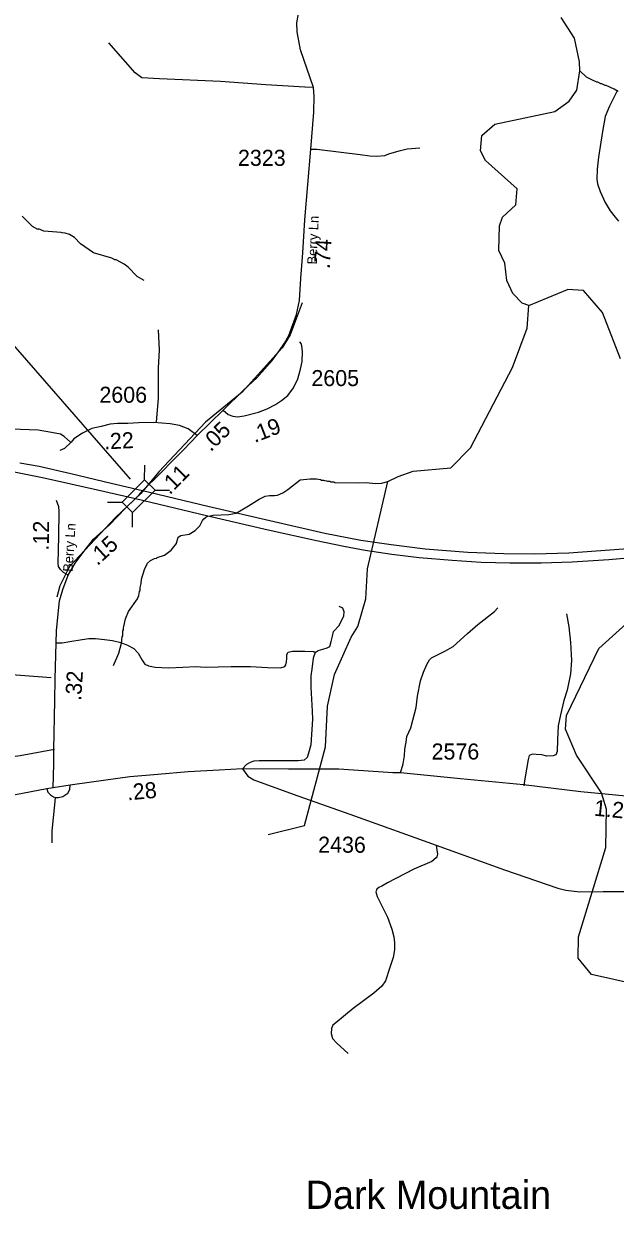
# Model space of a CAD drawing. Extents: x 1248224 to 1454986, y 825081 to 985870.
# Drawn here: x 1416045 to 1420659, y 877838 to 887076 of the extents above; entities that cross this region are included whole.
import ezdxf

# ---------------------------------------------------------------- set-up
doc = ezdxf.new("R2010")
doc.units = 0
for name, color, linetype in [('Exist Geographical Mountain Summit Label', 7, 'Continuous'), ('Exist Hydrographic Creek Single Shore', 7, 'Continuous'), ('Exist Hydrographic Misc Water Feature', 7, 'Continuous'), ('Exist Road Non-System Type 51', 7, 'Continuous'), ('Exist Road Primary US Divided Attributed', 7, 'Continuous'), ('Exist Road Secondary Mileage Hundredths English Label', 7, 'Continuous'), ('Exist Road Secondary Structure Standard Bridge CELL', 7, 'Continuous'), ('Exist Road Secondary Structure Standard Bridge Number Label', 7, 'Continuous'), ('Exist Road Secondary Type 51 Attributed', 7, 'Continuous'), ('Exist Road Secondary Type 51 Label', 7, 'Continuous'), ('Exist Road Secondary Type 51 Number Label', 7, 'Continuous')]:
    doc.layers.add(name, color=color, linetype=linetype)

msp = doc.modelspace()

# ---------------------------------------------------------------- linework, layer by layer
at = {"layer": 'Exist Hydrographic Creek Single Shore'}
msp.add_lwpolyline([(1419983.4, 884880.7), (1419933.5, 884898.1), (1419860.5, 884975.1), (1419812.4, 885074.5), (1419798.5, 885209.4), (1419750.5, 885308.9), (1419754.5, 885502.5), (1419780.4, 885567.6), (1419882.4, 885664), (1419893.4, 885788.6), (1419647.4, 886010.3), (1419607.5, 886086.5), (1419617.4, 886204.4), (1419719.4, 886294.4), (1420188.5, 886393.2), (1420298.5, 886473.1), (1420358.5, 886557.2), (1420382.3, 886709.2), (1420379.5, 886780), (1420341.4, 886964.7), (1420235.4, 887124.4)], dxfattribs=at)
at = {"layer": 'Exist Hydrographic Misc Water Feature'}
msp.add_line((1419983.4, 884880.7), (1420286.5, 885005.9), dxfattribs=at)
for points in [[(1420681.6, 886547.7), (1420650, 886566.4), (1420586.6, 886595.9), (1420578.6, 886596.1), (1420555, 886608.6), (1420547, 886608.8), (1420523.2, 886621.3), (1420515.2, 886621.4), (1420475.6, 886638.3), (1420434.1, 886659.2), (1420382.3, 886709.2)], [(1416985.8, 885075.4), (1416930.5, 885106.7), (1416860, 885180.3), (1416828.5, 885202.9), (1416765.3, 885236.4), (1416757.3, 885236.6), (1416733.6, 885249.1), (1416590.5, 885292.2), (1416487.9, 885360.6), (1416441.1, 885409.6), (1416401.6, 885434.5), (1416369.8, 885445.2), (1416345.8, 885445.7), (1416338, 885449.9), (1416202.1, 885458.9), (1416160.6, 885477.9), (1416154.4, 885474), (1416115, 885494.9), (1416032.3, 885576.7)], [(1420700.5, 884465.7), (1420558.5, 884826.4), (1420411.5, 884996.8), (1420286.5, 885005.9)], [(1417952.4, 880758.9), (1418236.4, 880828.6), (1418399.4, 881442.6), (1418413.4, 881757.4), (1418468.4, 882005.8), (1418599.4, 882295.3), (1418650.5, 882379.7), (1418713.4, 882595.1), (1418726.5, 882828), (1418884.6, 883509.2), (1418965.4, 883548.6), (1419082.4, 883588.9), (1419375.4, 883615.9), (1419528.4, 883770.4), (1419857.4, 884397.3), (1419971.4, 884703.7), (1419983.4, 884880.7)], [(1416746.5, 882075.7), (1416786.6, 882170.8), (1416808.3, 882250.3), (1416813.4, 882298.3), (1416817.6, 882306.2), (1416818.4, 882346.1), (1416822.6, 882354), (1416823, 882370), (1416827.1, 882377.9), (1416840.4, 882437.7), (1416861.8, 882497.3), (1416931.9, 882595.7), (1416944.4, 882619.5), (1416949.1, 882651.4), (1416953.2, 882659.3), (1416953.7, 882683.3), (1416962.4, 882715), (1416963.2, 882747), (1416986.8, 882824.5), (1417011.9, 882872), (1417034.3, 882893.5), (1417066.6, 882908.8), (1417084.7, 882910.4), (1417086.8, 882916.4), (1417143.2, 882935.2), (1417196.1, 882973.9), (1417237.2, 883025.1), (1417235.8, 883029.8), (1417250.2, 883074.8), (1417270.5, 883088.3), (1417334.8, 883098.9), (1417383.4, 883127.8), (1417418.2, 883163.1), (1417439.1, 883204.6), (1417449.3, 883218.4), (1417465.6, 883232.1), (1417481.8, 883239.7), (1417513.9, 883242.9), (1417522, 883246.8), (1417646.1, 883252.1), (1417702.4, 883262.8), (1417799.6, 883318.6), (1417880.7, 883370.9), (1417929.2, 883393.8), (1417961.4, 883401.1), (1418001.3, 883400.2), (1418025.3, 883403.7), (1418065.7, 883420.7), (1418106.3, 883445.8), (1418201.5, 883521.4), (1418280.1, 883530), (1418328.1, 883529), (1418360, 883524.3), (1418367.9, 883520.1), (1418383.9, 883519.8), (1418391.8, 883515.6), (1418407.7, 883515.1), (1418415.6, 883511), (1418431.6, 883510.6), (1418439.5, 883506.4), (1418463.5, 883505.9), (1418471.5, 883501.8), (1418655.3, 883497.7), (1418715.4, 883500.4), (1418788.4, 883494), (1418835.3, 883495.7), (1418884.6, 883509.2)], [(1420972.5, 879555.6), (1420473.5, 879667.4), (1420368.5, 879794.3), (1420371.5, 879961.6), (1420585.5, 880656.6), (1420590.5, 880955.2), (1420551.4, 881084), (1420357.4, 881376.8), (1420269.5, 881578.9), (1420279.4, 881686.9), (1420531.4, 882207.2), (1420820.4, 882470.6)]]:
    msp.add_lwpolyline(points, dxfattribs=at)
at = {"layer": 'Exist Road Non-System Type 51'}
for points in [[(1418304.5, 886578.6), (1418238.4, 886583.1), (1417933.9, 886600.9), (1417579.9, 886625.7), (1417105.6, 886646.9), (1416967.5, 886654), (1416914.4, 886693), (1416709.1, 886926.8)], [(1418284.9, 886098.6), (1418332.4, 886098.9), (1418520.5, 886074.5), (1418668.7, 886056.8), (1418743.9, 886045.7), (1418797, 886043.5), (1418861.2, 886050.2), (1418892.1, 886063.4), (1418974, 886085.6), (1419035.9, 886101.1), (1419133.3, 886109.9)], [(1418215.9, 884901.7), (1418124.4, 884651.9), (1418061.8, 884550.2), (1417749.1, 884206), (1417463.7, 883971.2), (1417100.2, 883583.9), (1416959.4, 883415.7), (1416760.1, 883228), (1416401.5, 882847.5), (1416327.2, 882694.9), (1416303.7, 882608.8)], [(1417094.9, 884689.9), (1417102.2, 884531.6), (1417094.9, 884394.4), (1417094.9, 884155.1), (1417077.4, 883975)], [(1416409.8, 883816.1), (1416360.8, 883859.8), (1416331.7, 883876.9), (1416261.7, 883890.6), (1416157.6, 883909.4), (1415951, 883917.9), (1415752.9, 883931.6), (1415614.6, 883948.7), (1415447.2, 883957.2), (1415259.4, 883962.4), (1414954.4, 883984.5), (1414718.8, 884001.6), (1414558.3, 884006.7), (1414453.3, 884008.4), (1414424.2, 884015.2), (1414417.4, 884052.8), (1414420.8, 884146.8)], [(1418319.1, 882177.7), (1418341.9, 882191.9), (1418377.5, 882203.3), (1418411.7, 882213.3), (1418432.6, 882223), (1418444, 882262.9), (1418452.5, 882304.2), (1418461.1, 882341.3), (1418505.2, 882386.9), (1418542.3, 882462.5), (1418543.6, 882493), (1418533.6, 882523), (1418506.6, 882535.8)], [(1418984.4, 881237.8), (1419004.2, 881308), (1419015.2, 881370.8), (1419018.3, 881422.6), (1419027.7, 881479.1), (1419032.4, 881523), (1419063.8, 881590.5), (1419079.5, 881650.1), (1419106.1, 881749), (1419117.1, 881836.9), (1419138.9, 881955.1), (1419164, 882022.6), (1419189.1, 882082.3), (1419211.1, 882118.4), (1419226.7, 882136.2), (1419276.9, 882159.7), (1419328.6, 882186.4), (1419394.5, 882222.5), (1419507.4, 882324.5), (1419585.8, 882395.1), (1419715.9, 882497.1), (1419742.5, 882523.6)], [(1420278.7, 882478.8), (1420296, 882375.6), (1420310, 882255.5), (1420317.8, 882114.3), (1420308.4, 882009.2), (1420283.3, 881882), (1420256.7, 881802), (1420231.6, 881691.1), (1420212.8, 881606.3), (1420208.1, 881496.5), (1420204.9, 881405.5), (1420194, 881379.6), (1420175.2, 881370.1), (1420125, 881368.6), (1420085.8, 881378), (1420041.9, 881382.7), (1420012.1, 881384.3), (1419987, 881374.8), (1419979.2, 881343.5), (1419954.1, 881192.8), (1419944.5, 881136.3)], [(1416259.1, 881980.1), (1415196.4, 882059.9), (1415126.5, 882069.3), (1415094.8, 882081.9), (1415065.1, 882100.5), (1415042, 882143), (1415019.2, 882215.5), (1414943.8, 882445)], [(1416296.7, 882251.6), (1416344.2, 882253.1), (1416405.5, 882261.6), (1416500.9, 882277.3), (1416552.2, 882284.5), (1416604.9, 882284.5), (1416674.7, 882277.3), (1416737.4, 882270.2), (1416803, 882254.5), (1416854.2, 882234.6), (1416904.1, 882208.9), (1416938.3, 882170.4), (1416968.2, 882117.7), (1416989.6, 882086.3), (1417019.5, 882072), (1417070.8, 882062.1), (1417174.8, 882057.8), (1417287.3, 882062.1), (1417387, 882067.8), (1417460.1, 882062.2), (1417663.8, 882066.5), (1417814.8, 882067.9), (1417945.9, 882060.8), (1418048.5, 882056.5), (1418082.7, 882067.9), (1418089.8, 882079.3), (1418094.1, 882103.6), (1418096.9, 882129.2), (1418098.3, 882162), (1418108.3, 882179.1), (1418142.5, 882186.2), (1418237.9, 882187.7), (1418307.7, 882184.8), (1418319.1, 882177.7)], [(1418319.1, 882177.7), (1418302.9, 882131.6), (1418291.5, 882047.5), (1418285.8, 881994.8), (1418285.8, 881906.4), (1418295.9, 881719.1), (1418298.7, 881656.3), (1418284.5, 881458.2), (1418267.4, 881391.2), (1418256, 881358.4), (1418233.2, 881337), (1418186.2, 881331.3), (1417996.7, 881331.3), (1417882.7, 881331.3), (1417840.3, 881329), (1417810.4, 881320.4), (1417783.3, 881304.7), (1417752.5, 881269.5)], [(1416286.6, 881419.6), (1416018, 881370.4), (1415651.1, 881321.2), (1415624.9, 881311.4), (1415611.8, 881272.1), (1415598.7, 881150.8), (1415601.9, 881059), (1415611.8, 881000)], [(1416226.1, 881113.7), (1416234.6, 881088), (1416254.6, 881068.1), (1416278.8, 881051), (1416290.2, 881046.7)], [(1416290.2, 881046.7), (1416315.8, 881046.7), (1416350, 881055.2), (1416389.9, 881079.5), (1416404.2, 881109.4), (1416408.4, 881143.6)], [(1416290.2, 881046.7), (1416284.5, 880989.7), (1416266, 880785.8), (1416264.6, 880693.1)], [(1419261.6, 880674.1), (1419266.8, 880639.6), (1419272.5, 880605.4), (1419268.2, 880584), (1419261.1, 880575.4), (1419226.9, 880548.4), (1419087.3, 880488.5), (1418883.6, 880383), (1418838, 880355.9), (1418813.8, 880344.5), (1418798.1, 880333.1), (1418792.4, 880311.7), (1418802.4, 880274.6), (1418835.1, 880207.6), (1418882.1, 880113.5), (1418914.9, 880020.9), (1418930.7, 879960.4), (1418937.8, 879914.8), (1418937.8, 879859.2), (1418927.8, 879799.3), (1418900.7, 879722.3), (1418866.6, 879618.2), (1418838.1, 879575.5), (1418775.4, 879521.3), (1418614.7, 879402.2), (1418479.4, 879291), (1418455.2, 879273.9), (1418445.2, 879245.4), (1418443.8, 879206.9), (1418453.8, 879169.9), (1418488, 879131.4), (1418576.2, 879050.7)]]:
    msp.add_lwpolyline(points, dxfattribs=at)
at = {"layer": 'Exist Road Primary US Divided Attributed'}
for points in [[(1415959, 883586.4), (1416192.3, 883540.4), (1416412, 883491), (1416621.5, 883443.9), (1416916.6, 883377.8)], [(1416973, 883435.6), (1416728.8, 883492.7), (1416413.7, 883567.7), (1416165.6, 883625.6), (1416016.3, 883652.8)], [(1421682.7, 883052.9), (1420296.4, 882950.2), (1420030.7, 882943.7), (1419789.3, 882945), (1419508.2, 882955.3), (1419175.8, 882981), (1418910.1, 883014.4), (1418673.9, 883049.1), (1418394, 883103), (1417997.4, 883194.2), (1417481.4, 883314.9), (1416973, 883435.6)], [(1416916.6, 883377.8), (1417469.8, 883244.3), (1417952.5, 883131.3), (1418328.6, 883049.1), (1418542.9, 883005.4), (1418708.5, 882974.6), (1418915.2, 882942.5), (1419128.3, 882916.8), (1419386.3, 882895), (1419612.2, 882879.5), (1419836.9, 882874.4), (1420079.5, 882874.4), (1420322.1, 882882.1), (1420608.3, 882901.4), (1420901, 882927.1)]]:
    msp.add_lwpolyline(points, dxfattribs=at)
at = {"layer": 'Exist Road Secondary Structure Standard Bridge CELL'}
for p, q in [((1416988.7, 883522.8), (1416989.1, 883635.9)), ((1417068.4, 883442.4), (1417181.6, 883442)), ((1416699.2, 883348.9), (1416812.4, 883348.5)), ((1416893.6, 883153.2), (1416894, 883266.3))]:
    msp.add_line(p, q, dxfattribs=at)
msp.add_lwpolyline([(1416812.4, 883348.5), (1416988.3, 883523.2), (1417069.9, 883441), (1416894, 883266.3)], close=True, dxfattribs=at)
at = {"layer": 'Exist Road Secondary Structure Standard Bridge Number Label'}
msp.add_line((1416878.5, 883526.9), (1415500.8, 885104), dxfattribs=at)
at = {"layer": 'Exist Road Secondary Type 51 Attributed'}
for points in [[(1417600.9, 884065.7), (1417763.1, 884223.4), (1417863, 884316.5), (1417982.2, 884451.6), (1418041.3, 884531.1), (1418079.9, 884587.8), (1418111.7, 884646.9), (1418171.8, 884811.5), (1418196.8, 884920.5), (1418205.9, 885090.8), (1418223.3, 885290.6), (1418238.1, 885549.1), (1418284.9, 886098.6), (1418307, 886386.6), (1418309.5, 886512.2), (1418304.5, 886578.6), (1418203.6, 886873.4), (1418176.7, 887012.8), (1418174.2, 887084.2), (1418189, 887155.6), (1418257.8, 887423.9), (1418311.9, 887612.1), (1418326.7, 887681), (1418331.4, 887729.2)], [(1420671.1, 886549.2), (1420613.9, 886434.6), (1420580.6, 886353.3), (1420558.5, 886236.9), (1420527.1, 886037.3), (1420517.8, 885943), (1420516, 885865.4), (1420519.7, 885828.4), (1420541.8, 885769.3), (1420580.6, 885684.3), (1420619.4, 885617.7), (1420658.2, 885567.8), (1420684.1, 885536.4)], [(1417600.9, 884065.7), (1417640.4, 884032.4), (1417677.4, 884017.6), (1417712.5, 884013.9), (1417764.2, 884021.3), (1417876.9, 884049.1), (1417943.4, 884074.9), (1418008, 884108.2), (1418056, 884139.6), (1418105.9, 884180.3), (1418148.4, 884239.4), (1418183.5, 884309.7), (1418203.8, 884385.4), (1418216.8, 884444.6), (1418218.6, 884520.4), (1418214.9, 884566.6), (1418209.4, 884585), (1418198.3, 884598)], [(1417398.8, 883867), (1417600.9, 884065.7)], [(1417398.8, 883867), (1417327.6, 883918.4), (1417260.6, 883944.6), (1417187.8, 883959.2), (1417056.7, 883968), (1416940.2, 883965), (1416858.6, 883962.1), (1416777.1, 883962.1), (1416718.8, 883956.3), (1416649, 883938.8), (1416576.1, 883921.3), (1416503.3, 883886.4), (1416436.3, 883842.7), (1416416, 883816.4), (1416362.5, 883767.4), (1416327.9, 883751.3)], [(1416973, 883435.6), (1417112.5, 883575.1), (1417212.4, 883677.2), (1417294.2, 883759), (1417398.8, 883867)], [(1416916.6, 883377.8), (1416946.2, 883405.2), (1416973, 883435.6)], [(1416393.4, 882779.3), (1416357.1, 882800.2), (1416332.4, 882822.2), (1416317.2, 882848), (1416314, 882869.4), (1416319.8, 883082.1), (1416322.8, 883277.3), (1416319.8, 883312.3), (1416302.4, 883361.8)], [(1416393.4, 882779.3), (1416447.7, 882872.8), (1416525, 882977.3), (1416590.8, 883059), (1416715.7, 883172.6), (1416840.6, 883302), (1416916.6, 883377.8)], [(1416275.9, 881123.1), (1416279.5, 881306.3), (1416279.5, 881417.1), (1416289.3, 881803.6), (1416291.8, 881968.5), (1416300.7, 882345.3), (1416313, 882478.6), (1416325.3, 882580.2), (1416350.1, 882666.2), (1416393.4, 882779.3)], [(1417752.5, 881269.5), (1417569, 881259.6), (1417328.7, 881246.4), (1417090.6, 881226.5), (1416872.4, 881206.7), (1416574.8, 881167), (1416408.4, 881143.6), (1416275.9, 881123.1)], [(1424114.1, 880687.7), (1423444, 880761.4), (1423089.1, 880801.1), (1422497.1, 880865.1), (1422014.4, 880913.6), (1421508.4, 880970.9), (1421010.2, 881030.5), (1420389.8, 881089.9), (1419942.4, 881144.2), (1419451.7, 881191.4), (1418984.4, 881237.8), (1418924.8, 881240), (1418503.8, 881266.5), (1418111.4, 881268.7), (1417752.5, 881269.5)], [(1417752.5, 881269.5), (1417793, 881213.8), (1417839.3, 881185.1), (1418147.8, 881072.6), (1418623.8, 880902.8), (1419261.6, 880674.1), (1419794.9, 880482.2), (1420210.6, 880339.3), (1420272.3, 880323.9), (1420382.5, 880310.7), (1420565.4, 880312.9), (1420757.2, 880315.1)], [(1416275.9, 881123.1), (1416226.1, 881113.7), (1415789.5, 881030.7), (1415372.9, 880960.1), (1415203.1, 880935.8), (1414948.3, 880887.4)]]:
    msp.add_lwpolyline(points, dxfattribs=at)

# ---------------------------------------------------------------- texts
at = {"layer": 'Exist Geographical Mountain Summit Label'}
msp.add_text('Dark Mountain', height=220, dxfattribs=at).set_placement((1418244.6, 877841))
at = {"layer": 'Exist Road Secondary Mileage Hundredths English Label'}
for s, rotation, p in [('.74', 86.73225, (1418432, 885163.3)), ('.05', 44.51556, (1417503.7, 883736.2)), ('.19', 21.2605, (1417846.6, 883808.7)), ('.22', 2.73375, (1416674.6, 883758.9)), ('.11', 45.64374, (1417184.1, 883400.6)), ('.12', 89.14558, (1416240.6, 882969.8)), ('.15', 42.27369, (1416620.1, 882848.7)), ('.32', 86.36908, (1416493.1, 881798.3)), ('.28', 5.19866, (1416856.1, 881023.9)), ('1.21', 354.52368, (1420489.1, 880905.4))]:
    msp.add_text(s, height=125, rotation=rotation, dxfattribs=at).set_placement(p)
at = {"layer": 'Exist Road Secondary Type 51 Label'}
for rotation, p in [(87.60309, (1418330.7, 885199.2)), (86.40404, (1416426.9, 882803.4))]:
    msp.add_text('Berry Ln', height=75, rotation=rotation, dxfattribs=at).set_placement(p)
at = {"layer": 'Exist Road Secondary Type 51 Number Label'}
for s, p in [('2323', (1417716.2, 885968.8)), ('2605', (1418288.8, 884252.5)), ('2606', (1416635.7, 884122.7)), ('2576', (1419226, 881342.7)), ('2436', (1418341.5, 880616.4))]:
    msp.add_text(s, height=125, dxfattribs=at).set_placement(p)

doc.saveas('drawing.dxf')
